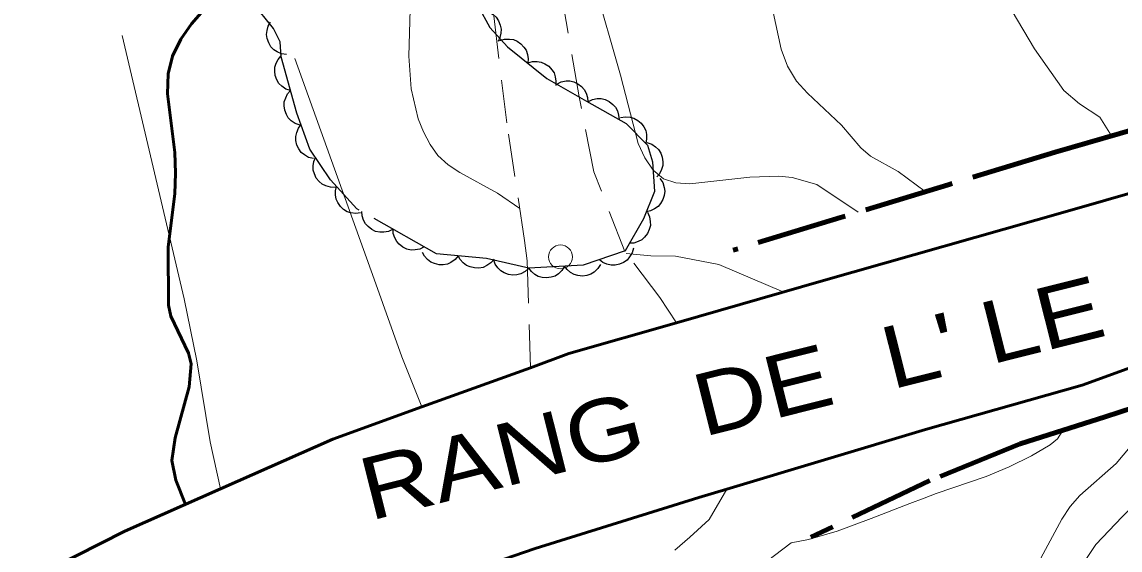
# Model space of a CAD drawing. Extents: x 355726 to 357533, y 5103782 to 5105258.
# Drawn here: x 355896.86 to 355942.77, y 5104736.22 to 5104758.3 of the extents above; entities that cross this region are included whole.
import ezdxf

# ---------------------------------------------------------------- set-up
doc = ezdxf.new("R2010")
doc.units = 0
doc.header["$LTSCALE"] = 0.6
for name, pattern in [('DOT_DASHED', [7.7, 5, -1.2, 0.3, -1.2]), ('LONG_DASHED', [7.5, 6, -1.5]), ('MEDIUM_DASHED', [4.5, 3, -1.5])]:
    doc.linetypes.add(name, pattern=pattern)
for name, color, linetype, lineweight in [('1', 7, 'LONG_DASHED', 53), ('19', 7, 'Continuous', 13), ('2', 7, 'LONG_DASHED', 13), ('21', 7, 'LONG_DASHED', 35), ('26', 7, 'Continuous', 35), ('36', 7, 'Continuous', 13), ('44', 7, 'Continuous', 25)]:
    doc.layers.add(name, color=color, linetype=linetype, lineweight=lineweight)

msp = doc.modelspace()

# ---------------------------------------------------------------- linework, layer by layer
at = {"layer": '1', "linetype": 'Continuous'}
msp.add_lwpolyline([(355904.46, 5104758.8), (355903.95, 5104758.22), (355903.51, 5104757.58), (355903.16, 5104756.87), (355902.98, 5104756.13), (355902.95, 5104755.3), (355903.25, 5104752.84), (355903.29, 5104751.98), (355903.26, 5104751.12), (355902.98, 5104748.9), (355902.99, 5104746.47), (355903.09, 5104746.01), (355903.83, 5104744.45), (355903.94, 5104744.01), (355903.86, 5104743.05), (355903.27, 5104740.92), (355903.13, 5104739.97), (355903.3, 5104739.15), (355903.7, 5104738.13)], dxfattribs=at)
at = {"layer": '19', "linetype": 'MEDIUM_DASHED'}
for points in [[(355918.12, 5104743.85), (355917.99, 5104748.32), (355917.88, 5104749.17), (355917.13, 5104754.09), (355916.43, 5104759.86), (355916.34, 5104761.11), (355915.97, 5104765.37), (355915.97, 5104769.05), (355916.33, 5104772.83), (355916.5, 5104775.92), (355916.59, 5104780.42), (355916.69, 5104782.35), (355916.85, 5104784.55)], [(355924.23, 5104745.73), (355923.53, 5104746.78), (355922.07, 5104748.71), (355920.77, 5104752.04), (355920.16, 5104755.17), (355919.15, 5104761.03), (355918.9, 5104764.71), (355918.91, 5104767.85), (355919.03, 5104772.77), (355919.16, 5104775.98), (355919.29, 5104778.99), (355919.37, 5104784.23)]]:
    msp.add_lwpolyline(points, dxfattribs=at)
at = {"layer": '19'}
for points in [[(355905.16, 5104738.78), (355904.73, 5104740.75), (355904.18, 5104744.14), (355903.65, 5104746.73), (355901.05, 5104757.74)], [(355913.58, 5104742.21), (355912.74, 5104744.31), (355911.59, 5104747.55), (355908.27, 5104756.78)], [(355924.16, 5104736.22), (355924.78, 5104736.77), (355925.6, 5104737.5), (355926.33, 5104738.77)]]:
    msp.add_lwpolyline(points, dxfattribs=at)
at = {"layer": '2', "linetype": 'Continuous'}
for points in [[(355928.96, 5104786.18), (355929.33, 5104782.88), (355929.51, 5104782.05), (355930.07, 5104780.46), (355930.44, 5104779.68), (355932.41, 5104776.09), (355933.74, 5104773.17), (355934.2, 5104771.67), (355935.17, 5104767.48), (355935.47, 5104766.59), (355936.53, 5104764.08), (355937.79, 5104760.01), (355938.26, 5104758.76), (355939.19, 5104757.18), (355940.42, 5104755.44), (355941.08, 5104754.88), (355941.93, 5104754.33), (355942.41, 5104753.54)], [(355924.91, 5104783.88), (355924.96, 5104780.58), (355924.83, 5104778.82), (355924.95, 5104776.86), (355925.63, 5104772.94), (355925.97, 5104770.3), (355926.69, 5104765.86), (355927.05, 5104764.05), (355927.64, 5104761.63), (355928.6, 5104757.17), (355928.87, 5104756.45), (355929.25, 5104755.83), (355929.7, 5104755.33), (355931.12, 5104753.99), (355931.93, 5104753.04), (355932.34, 5104752.7), (355933.5, 5104752.05), (355934.62, 5104751.21)], [(355912.57, 5104783.69), (355912.6, 5104780.7), (355912.54, 5104778.61), (355912.57, 5104777.55), (355912.74, 5104775.59), (355913.21, 5104771.71), (355913.25, 5104770.75), (355913.15, 5104766.21), (355913.18, 5104761.78), (355913.04, 5104756.88), (355913.14, 5104755.51), (355913.43, 5104754.26), (355913.65, 5104753.71), (355913.93, 5104753.18), (355914.25, 5104752.72), (355914.68, 5104752.33), (355915.17, 5104752.01), (355916.75, 5104751.15), (355917.68, 5104750.51)], [(355918.92, 5104768.39), (355919.16, 5104767.3), (355919.78, 5104763.99), (355920.52, 5104760.75), (355920.79, 5104759.94), (355921.88, 5104756.08), (355922.63, 5104753.22), (355922.91, 5104752.62), (355923.25, 5104752.11), (355923.68, 5104751.75), (355924.2, 5104751.58), (355924.79, 5104751.53), (355927.3, 5104751.82), (355928.5, 5104751.86), (355929.06, 5104751.8), (355930.1, 5104751.51), (355931.82, 5104750.35)], [(355922.13, 5104748.63), (355923.16, 5104748.53), (355924.18, 5104748.51), (355926, 5104748.17), (355928.72, 5104747.01)], [(355945.69, 5104742.86), (355945.88, 5104742.72), (355946.3, 5104742.05), (355946.28, 5104741.53), (355946.19, 5104741.18), (355946.02, 5104740.84), (355945.35, 5104740.05), (355942.86, 5104737.62), (355941.76, 5104736.45), (355941.31, 5104735.79), (355940.95, 5104735.11), (355940.71, 5104734.43), (355940.56, 5104733.76), (355940.56, 5104733.15), (355940.71, 5104731.83), (355940.98, 5104730.51), (355941.03, 5104729.87), (355940.98, 5104729.24), (355940.76, 5104728.63), (355940.46, 5104728.05), (355940.03, 5104727.53), (355939, 5104726.44), (355938.37, 5104725.44)], [(355943.59, 5104742.26), (355943.87, 5104741.88), (355943.7, 5104741.26), (355943.42, 5104740.8), (355942.61, 5104739.84), (355941.09, 5104738.5), (355940.68, 5104738.04), (355940.34, 5104737.51), (355939.36, 5104735.7)], [(355940.38, 5104741.23), (355940.16, 5104740.88), (355939.85, 5104740.62), (355939.07, 5104740.17), (355938.13, 5104739.7), (355937.18, 5104739.3), (355935.09, 5104738.59), (355934.58, 5104738.39), (355933.98, 5104738.17), (355932.37, 5104737.55), (355930.95, 5104737.02), (355929.74, 5104736.67), (355929.02, 5104736.53), (355926.7, 5104734.76)]]:
    msp.add_lwpolyline(points, dxfattribs=at)
at = {"layer": '21', "linetype": 'Continuous', "lineweight": 53}
for points in [[(355987.34, 5104763.62), (355953.78, 5104754.18), (355940.47, 5104750.37), (355930.38, 5104747.5), (355924.23, 5104745.73), (355919.73, 5104744.44), (355918.12, 5104743.85), (355913.58, 5104742.21), (355909.86, 5104740.86)], [(355976.24, 5104753.88), (355961.38, 5104749.66), (355949.13, 5104746.01), (355941.18, 5104743.12), (355934.64, 5104741.26), (355926.33, 5104738.77), (355925.16, 5104738.42), (355918.32, 5104736.29), (355916.58, 5104735.69), (355910.05, 5104733.44), (355903.04, 5104730.51), (355895.74, 5104726.76)], [(355909.86, 5104740.86), (355905.16, 5104738.78), (355901.16, 5104737.01), (355891.03, 5104731.88), (355889.08, 5104730.6), (355886.88, 5104729.17), (355882.37, 5104726.22), (355878.23, 5104723.05), (355874.1, 5104719.59), (355870.43, 5104716.13), (355866.97, 5104713.07), (355863.74, 5104709.72), (355860.55, 5104706.38), (355857.96, 5104703.53), (355854.88, 5104700.15), (355851.76, 5104696.45), (355847.96, 5104692.51), (355846.11, 5104690.55)]]:
    msp.add_lwpolyline(points, dxfattribs=at)
at = {"layer": '21', "lineweight": 140}
for points in [[(355940.06, 5104752.86), (355935.58, 5104751.5), (355931.09, 5104750.13), (355926.6, 5104748.76)], [(355943.34, 5104742.19), (355942.15, 5104741.8), (355940.96, 5104741.42), (355939.78, 5104741.04), (355938.59, 5104740.66)], [(355938.59, 5104740.66), (355934.82, 5104739.13), (355929.85, 5104736.76)]]:
    msp.add_lwpolyline(points, dxfattribs=at)
at = {"layer": '26', "lineweight": 140}
msp.add_line((355999.28, 5104769.95), (355940.06, 5104752.86), dxfattribs=at)
at = {"layer": '36'}
msp.add_circle((355919.379, 5104748.48), 0.5, dxfattribs=at)
at = {"layer": '44', "linetype": 'DOT_DASHED'}
msp.add_lwpolyline([(355915.93, 5104758.96), (355916.43, 5104758.08), (355917.16, 5104757.27), (355918.81, 5104755.94), (355920.47, 5104755), (355922.13, 5104754.06), (355923.02, 5104753.16), (355923.22, 5104752.46), (355923.31, 5104751.21), (355922.85, 5104750.08), (355922.08, 5104748.73), (355920.33, 5104748.13), (355918.06, 5104748.01), (355916.29, 5104748.42), (355914.2, 5104748.61), (355910.87, 5104750.49), (355909.76, 5104751.71), (355908.9, 5104752.99), (355908.35, 5104754.49), (355907.7, 5104756.85), (355907.66, 5104757.47), (355907.38, 5104758.03), (355906.79, 5104758.76)], dxfattribs=at)
at = {"layer": '44'}
for points in [[(355916.02, 5104758.79), (355916.23, 5104758.78), (355916.42, 5104758.7), (355916.57, 5104758.62), (355916.69, 5104758.5), (355916.79, 5104758.35), (355916.86, 5104758.17), (355916.9, 5104758.01), (355916.89, 5104757.83), (355916.84, 5104757.65), (355916.77, 5104757.49)], [(355907.92, 5104756.94), (355907.72, 5104756.97), (355907.53, 5104757.05), (355907.39, 5104757.14), (355907.27, 5104757.27), (355907.18, 5104757.43), (355907.12, 5104757.62), (355907.09, 5104757.78), (355907.11, 5104757.95), (355907.16, 5104758.13), (355907.25, 5104758.29)], [(355916.84, 5104757.53), (355917.04, 5104757.59), (355917.24, 5104757.59), (355917.41, 5104757.57), (355917.57, 5104757.5), (355917.72, 5104757.39), (355917.85, 5104757.25), (355917.94, 5104757.12), (355918, 5104756.95), (355918.02, 5104756.77), (355918.01, 5104756.59)], [(355908.09, 5104755.44), (355907.89, 5104755.5), (355907.73, 5104755.62), (355907.61, 5104755.73), (355907.52, 5104755.89), (355907.45, 5104756.06), (355907.43, 5104756.25), (355907.43, 5104756.41), (355907.49, 5104756.58), (355907.57, 5104756.74), (355907.69, 5104756.88)], [(355918.01, 5104756.59), (355918.21, 5104756.65), (355918.41, 5104756.65), (355918.57, 5104756.63), (355918.73, 5104756.56), (355918.89, 5104756.45), (355919.01, 5104756.31), (355919.11, 5104756.18), (355919.16, 5104756.01), (355919.19, 5104755.83), (355919.18, 5104755.65)], [(355919.22, 5104755.71), (355919.41, 5104755.8), (355919.61, 5104755.84), (355919.77, 5104755.84), (355919.94, 5104755.8), (355920.11, 5104755.72), (355920.26, 5104755.6), (355920.37, 5104755.48), (355920.45, 5104755.33), (355920.51, 5104755.15), (355920.52, 5104754.97)], [(355908.49, 5104753.99), (355908.29, 5104754.06), (355908.12, 5104754.17), (355908, 5104754.29), (355907.92, 5104754.44), (355907.85, 5104754.61), (355907.83, 5104754.8), (355907.83, 5104754.97), (355907.89, 5104755.13), (355907.97, 5104755.3), (355908.09, 5104755.44)], [(355920.52, 5104754.97), (355920.71, 5104755.06), (355920.91, 5104755.1), (355921.08, 5104755.1), (355921.25, 5104755.06), (355921.41, 5104754.98), (355921.56, 5104754.86), (355921.68, 5104754.74), (355921.76, 5104754.59), (355921.81, 5104754.41), (355921.83, 5104754.23)], [(355909.05, 5104752.59), (355908.84, 5104752.64), (355908.67, 5104752.75), (355908.54, 5104752.85), (355908.44, 5104753), (355908.36, 5104753.16), (355908.32, 5104753.35), (355908.31, 5104753.51), (355908.35, 5104753.69), (355908.42, 5104753.86), (355908.53, 5104754)], [(355921.89, 5104754.31), (355922.09, 5104754.34), (355922.29, 5104754.32), (355922.45, 5104754.28), (355922.61, 5104754.19), (355922.75, 5104754.07), (355922.86, 5104753.92), (355922.94, 5104753.77), (355922.97, 5104753.6), (355922.98, 5104753.42), (355922.94, 5104753.24)], [(355922.99, 5104753.27), (355923.19, 5104753.2), (355923.35, 5104753.09), (355923.48, 5104752.97), (355923.57, 5104752.82), (355923.63, 5104752.65), (355923.65, 5104752.46), (355923.65, 5104752.3), (355923.6, 5104752.13), (355923.52, 5104751.96), (355923.4, 5104751.83)], [(355909.97, 5104751.39), (355909.76, 5104751.4), (355909.57, 5104751.46), (355909.42, 5104751.52), (355909.29, 5104751.64), (355909.17, 5104751.78), (355909.09, 5104751.96), (355909.04, 5104752.11), (355909.04, 5104752.29), (355909.07, 5104752.47), (355909.14, 5104752.64)], [(355923.53, 5104751.76), (355923.65, 5104751.59), (355923.71, 5104751.39), (355923.74, 5104751.23), (355923.71, 5104751.05), (355923.66, 5104750.88), (355923.56, 5104750.71), (355923.46, 5104750.59), (355923.31, 5104750.49), (355923.14, 5104750.41), (355922.97, 5104750.37)], [(355911.02, 5104750.32), (355910.82, 5104750.29), (355910.62, 5104750.32), (355910.46, 5104750.37), (355910.31, 5104750.46), (355910.18, 5104750.59), (355910.07, 5104750.75), (355910, 5104750.89), (355909.97, 5104751.07), (355909.97, 5104751.25), (355910.02, 5104751.43)], [(355912.38, 5104749.64), (355912.19, 5104749.55), (355911.99, 5104749.51), (355911.82, 5104749.51), (355911.65, 5104749.55), (355911.49, 5104749.63), (355911.34, 5104749.75), (355911.22, 5104749.86), (355911.14, 5104750.02), (355911.09, 5104750.2), (355911.07, 5104750.38)], [(355923.01, 5104750.35), (355923.1, 5104750.16), (355923.13, 5104749.96), (355923.14, 5104749.8), (355923.09, 5104749.63), (355923.01, 5104749.46), (355922.89, 5104749.31), (355922.78, 5104749.2), (355922.62, 5104749.12), (355922.44, 5104749.06), (355922.26, 5104749.05)], [(355913.68, 5104748.9), (355913.5, 5104748.81), (355913.3, 5104748.78), (355913.13, 5104748.77), (355912.96, 5104748.81), (355912.79, 5104748.89), (355912.64, 5104749.01), (355912.53, 5104749.13), (355912.45, 5104749.28), (355912.39, 5104749.46), (355912.38, 5104749.64)], [(355915.1, 5104748.53), (355914.97, 5104748.37), (355914.8, 5104748.25), (355914.65, 5104748.18), (355914.48, 5104748.15), (355914.3, 5104748.15), (355914.11, 5104748.2), (355913.96, 5104748.26), (355913.82, 5104748.37), (355913.7, 5104748.51), (355913.61, 5104748.66)], [(355916.6, 5104748.39), (355916.46, 5104748.23), (355916.3, 5104748.12), (355916.15, 5104748.04), (355915.97, 5104748.01), (355915.79, 5104748.02), (355915.6, 5104748.06), (355915.45, 5104748.12), (355915.31, 5104748.23), (355915.19, 5104748.37), (355915.1, 5104748.53)], [(355922.43, 5104748.85), (355922.37, 5104748.65), (355922.27, 5104748.48), (355922.16, 5104748.35), (355922.01, 5104748.25), (355921.84, 5104748.18), (355921.66, 5104748.14), (355921.49, 5104748.14), (355921.32, 5104748.18), (355921.15, 5104748.25), (355921.01, 5104748.36)], [(355918.05, 5104748.01), (355917.9, 5104747.87), (355917.72, 5104747.78), (355917.56, 5104747.73), (355917.38, 5104747.72), (355917.2, 5104747.75), (355917.02, 5104747.82), (355916.88, 5104747.9), (355916.76, 5104748.03), (355916.65, 5104748.18), (355916.59, 5104748.35)], [(355919.55, 5104748.09), (355919.44, 5104747.91), (355919.29, 5104747.77), (355919.15, 5104747.68), (355918.99, 5104747.63), (355918.8, 5104747.6), (355918.61, 5104747.62), (355918.45, 5104747.66), (355918.3, 5104747.75), (355918.16, 5104747.87), (355918.05, 5104748.01)], [(355921.05, 5104748.17), (355920.94, 5104747.99), (355920.79, 5104747.85), (355920.65, 5104747.76), (355920.48, 5104747.71), (355920.3, 5104747.68), (355920.11, 5104747.7), (355919.95, 5104747.74), (355919.8, 5104747.83), (355919.66, 5104747.95), (355919.55, 5104748.09)]]:
    msp.add_lwpolyline(points, dxfattribs=at)

# ---------------------------------------------------------------- texts
at = {"layer": '21', "width": 1.2}
msp.add_text("RANG  DE  L' LE", height=2.6, rotation=14.125, dxfattribs=at).set_placement((355911.4, 5104737.44))

doc.saveas('drawing.dxf')
